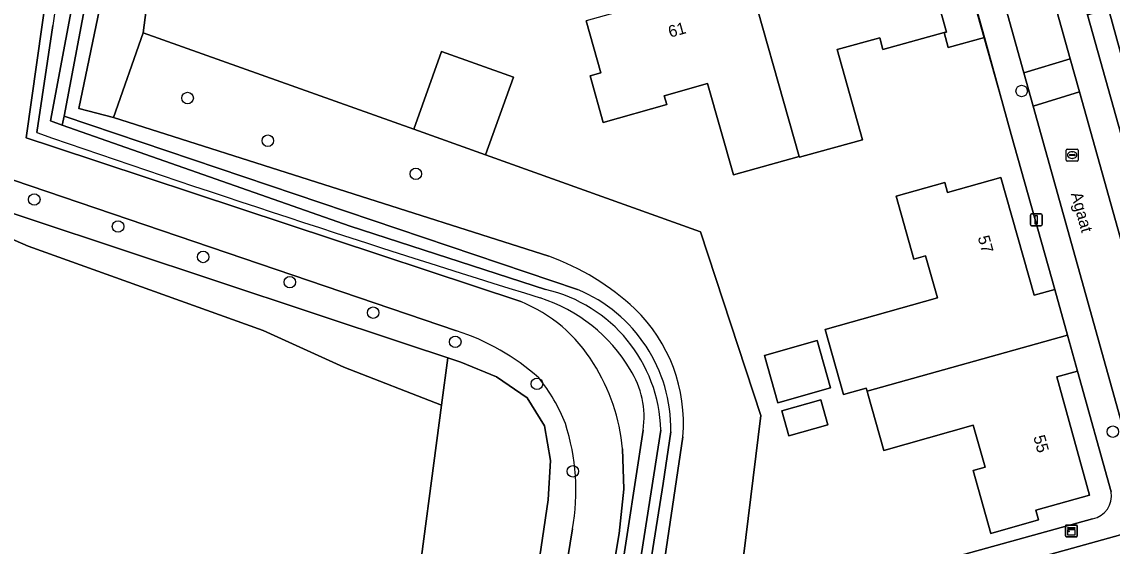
# Model space of a CAD drawing. Extents: x 159626 to 160723, y 388173 to 389416.
# Drawn here: x 159782.2 to 159874.7, y 388368.3 to 388412.8 of the extents above; entities that cross this region are included whole.
import ezdxf

# ---------------------------------------------------------------- set-up
doc = ezdxf.new("R2010")
doc.units = 0
for name, color, linetype in [('IMGEO_Boom', 7, 'Continuous'), ('IMGEO_Bouwland', 7, 'Continuous'), ('IMGEO_Erf', 7, 'Continuous'), ('IMGEO_Grasland_agrarisch', 7, 'Continuous'), ('IMGEO_Grasland_overig', 7, 'Continuous'), ('IMGEO_Groenvoorziening', 7, 'Continuous'), ('IMGEO_Hek', 7, 'Continuous'), ('IMGEO_Kast', 7, 'Continuous'), ('IMGEO_Kolk', 7, 'Continuous'), ('IMGEO_Lichtmast', 7, 'Continuous'), ('IMGEO_Loofbos', 7, 'Continuous'), ('IMGEO_Muur', 7, 'Continuous'), ('IMGEO_Oever', 7, 'Continuous'), ('IMGEO_Openbare_ruimte_label', 7, 'Continuous'), ('IMGEO_Pand', 7, 'Continuous'), ('IMGEO_Pand_nummerreeks', 7, 'Continuous'), ('IMGEO_Rijbaan_lokaal_onverhard', 7, 'Continuous'), ('IMGEO_Rijbaan_lokaal_open', 7, 'Continuous'), ('IMGEO_Voetpad_open', 7, 'Continuous'), ('IMGEO_Waterloop', 7, 'Continuous')]:
    doc.layers.add(name, color=color, linetype=linetype)

msp = doc.modelspace()

# ---------------------------------------------------------------- linework, layer by layer
at = {"layer": 'IMGEO_Boom'}
for centre in [(159867.052, 388406.95), (159796.244, 388406.353), (159803.051, 388402.727), (159815.619, 388399.912), (159783.226, 388397.735), (159790.34, 388395.438), (159797.566, 388392.858), (159804.93, 388390.711), (159811.993, 388388.121), (159818.968, 388385.646), (159825.904, 388382.077), (159874.792, 388378.012), (159828.955, 388374.646)]:
    msp.add_circle(centre, 0.489, dxfattribs=at)
at = {"layer": 'IMGEO_Bouwland'}
msp.add_lwpolyline([(159817.805, 388380.266), (159809.515, 388383.49), (159802.654, 388386.599), (159782.714, 388393.782), (159773.066, 388397.962), (159764.382, 388402.519), (159759.773, 388404.073), (159756.556, 388403.966), (159753.126, 388400.643), (159743.638, 388389.761), (159730.667, 388375.611), (159726.7, 388366.927), (159755.324, 388337.875), (159758.218, 388336.91), (159761.756, 388337.982), (159783.84, 388356.314), (159807.897, 388340.56), (159815.115, 388340.78), (159815.459, 388362.487)], close=True, dxfattribs=at)
at = {"layer": 'IMGEO_Erf'}
for points in [[(159793.923, 388423.023), (159792.464, 388411.905), (159815.456, 388403.719), (159817.788, 388410.298), (159823.907, 388408.128), (159821.548, 388401.54), (159839.802, 388394.99), (159844.918, 388379.382), (159842.558, 388360.271)], [(159877.172, 388403.93), (159874.414, 388413.918), (159872.648, 388413.43), (159879.649, 388388.378)], [(159859.899, 388389.377), (159858.891, 388392.956), (159857.889, 388392.674), (159856.388, 388398.014), (159860.525, 388399.176), (159860.76, 388398.339), (159865.292, 388399.612), (159868.101, 388389.618), (159869.862, 388390.097), (159866.166, 388403.253), (159863.885, 388411.505), (159860.815, 388410.657), (159860.47, 388411.907), (159855.281, 388410.472), (159855.003, 388411.473), (159851.404, 388410.478), (159853.528, 388402.794), (159848.709, 388401.462), (159848.191, 388401.319), (159848.169, 388401.396), (159842.588, 388399.819), (159840.393, 388407.588), (159836.707, 388406.547), (159836.918, 388405.801), (159831.526, 388404.288), (159830.419, 388408.236), (159831.334, 388408.492), (159830.091, 388412.921)], [(159874.651, 388372.898), (159871.789, 388383.149), (159870.028, 388382.67), (159872.805, 388372.628), (159868.254, 388371.348), (159868.489, 388370.511), (159864.446, 388369.374), (159862.944, 388374.714), (159863.945, 388374.994), (159862.941, 388378.564), (159855.339, 388376.426), (159853.985, 388381.24), (159853.925, 388381.454), (159853.856, 388381.698), (159851.931, 388381.157), (159850.373, 388386.699), (159859.899, 388389.377)], [(159860.895, 388367.226), (159873.074, 388370.622)]]:
    msp.add_lwpolyline(points, dxfattribs=at)
for points in [[(159850.83, 388381.73), (159846.354, 388380.471), (159845.223, 388384.493), (159849.699, 388385.752)], [(159850.001, 388380.706), (159850.598, 388378.584), (159847.289, 388377.654), (159846.692, 388379.776)]]:
    msp.add_lwpolyline(points, close=True, dxfattribs=at)
msp.add_arc((159872.707, 388372.56), 1.973, 280.7115, 9.8537, dxfattribs=at)
at = {"layer": 'IMGEO_Grasland_agrarisch'}
msp.add_lwpolyline([(159773.066, 388397.962), (159782.714, 388393.782), (159802.654, 388386.599), (159809.515, 388383.49), (159817.805, 388380.266), (159818.335, 388384.285), (159814.819, 388385.452), (159774.766, 388398.746)], dxfattribs=at)
at = {"layer": 'IMGEO_Grasland_overig'}
for points in [[(159819.062, 388386.574), (159778.697, 388400.322), (159780.026, 388408.959), (159772.692, 388411.435), (159712.6, 388433.494), (159711.227, 388433.998), (159709.845, 388434.552), (159709.699, 388434.611), (159709.699, 388434.611), (159709.654, 388434.277)], [(159774.766, 388398.746), (159814.819, 388385.452), (159818.335, 388384.285), (159819.43, 388383.922), (159822.466, 388382.684), (159825.074, 388380.889), (159826.546, 388378.509), (159827.048, 388375.565), (159826.869, 388372.226), (159821.579, 388336.6), (159819.705, 388323.977), (159819.468, 388317.319), (159819.928, 388310.672), (159821.081, 388304.11), (159821.62, 388301.941), (159823.95, 388293.09), (159834.227, 388258.789), (159836.361, 388251.667), (159836.863, 388248.526), (159839.11, 388249.163), (159838.856, 388250), (159829.454, 388280.953), (159823.136, 388303.622), (159821.835, 388311.631)], [(159821.649, 388321.873), (159822.309, 388327.839), (159824.763, 388344.229), (159828.92, 388369.75)]]:
    msp.add_lwpolyline(points, dxfattribs=at)
for centre, radius, start, end in [((159813.261, 388368.287), 19.185, 48.16815, 72.39856), ((159814.618, 388373.318), 14.719, 21.47686, 39.00475), ((159810.809, 388373.026), 18.405, 349.74792, 17.98042)]:
    msp.add_arc(centre, radius, start, end, dxfattribs=at)
at = {"layer": 'IMGEO_Groenvoorziening'}
for points in [[(159789.039, 388415.299), (159787.007, 388405.479), (159789.962, 388404.704), (159792.464, 388411.905), (159793.923, 388423.023), (159794.66, 388426.63), (159797.51, 388433.94), (159801.04, 388441.03), (159803.03, 388444.48), (159805.65, 388447.79)], [(159785.289, 388415.704), (159784.358, 388415.796), (159782.536, 388402.976), (159784.85, 388402.209), (159824.533, 388389.058)], [(159783.45, 388403.414), (159784.81, 388412.513)], [(159792.464, 388411.905), (159789.962, 388404.704), (159826.902, 388392.927)], [(159838.293, 388377.588), (159835.806, 388360.778), (159835.595, 388359.137), (159835.886, 388359.096), (159840.716, 388358.416), (159841.636, 388358.287), (159842.338, 388358.488), (159842.558, 388360.271), (159844.918, 388379.382), (159839.802, 388394.99), (159821.548, 388401.54), (159815.456, 388403.719), (159792.464, 388411.905)], [(159826.934, 388324.984), (159831.708, 388356.499), (159833.119, 388356.327), (159834.937, 388356.106), (159835.259, 388357.683), (159833.406, 388357.956), (159831.609, 388358.221), (159831.802, 388359.676), (159833.662, 388359.412), (159835.595, 388359.137), (159835.806, 388360.778), (159834.707, 388360.286), (159833.871, 388360.283), (159833.12, 388360.447), (159832.323, 388361.139), (159834.916, 388378.154)], [(159833.165, 388376.561), (159833.269, 388373.12), (159832.879, 388369.357), (159828.887, 388345.788), (159825.623, 388322.828)]]:
    msp.add_lwpolyline(points, dxfattribs=at)
for centre, radius, start, end in [((159853.992, 388403.76), 69.734, 170.13737, 172.78881), ((160231.839, 389696.589), 1368.705, 250.876757, 252.760017), ((159819.419, 388372.505), 21.75, 47.10531, 69.87551), ((159819.723, 388377.168), 12.826, 31.19454, 67.97605), ((159821.916, 388376.188), 13.864, 30.85824, 72.04599), ((159824.856, 388378.737), 13.486, 355.11348, 46.00671), ((159816.935, 388375.077), 16.298, 5.22309, 32.4038), ((159827.451, 388379.251), 7.545, 351.64377, 32.4499)]:
    msp.add_arc(centre, radius, start, end, dxfattribs=at)
at = {"layer": 'IMGEO_Hek'}
for points in [[(159814.819, 388385.452), (159774.766, 388398.746), (159775.007, 388400.272), (159776.435, 388405.923)], [(159821.579, 388336.6), (159826.869, 388372.226), (159827.048, 388375.565), (159826.546, 388378.509), (159825.074, 388380.889), (159822.466, 388382.684), (159819.43, 388383.922), (159814.819, 388385.452)]]:
    msp.add_lwpolyline(points, dxfattribs=at)
at = {"layer": 'IMGEO_Kast'}
for p, q in [((159870.778, 388369.16), (159870.778, 388370.001)), ((159870.778, 388370.001), (159870.778, 388369.16)), ((159870.853, 388370.085), (159871.694, 388370.085)), ((159871.694, 388370.085), (159870.853, 388370.085)), ((159871.778, 388370.01), (159871.778, 388369.169)), ((159871.778, 388369.169), (159871.778, 388370.01)), ((159871.703, 388369.085), (159870.862, 388369.085)), ((159870.862, 388369.085), (159871.703, 388369.085))]:
    msp.add_line(p, q, dxfattribs=at)
for points in [[(159870.973, 388369.875), (159871.573, 388369.875), (159871.573, 388369.79), (159870.973, 388369.79), (159870.973, 388369.875)], [(159870.973, 388369.7), (159871.573, 388369.7), (159871.573, 388369.211), (159870.973, 388369.211), (159870.973, 388369.7)]]:
    msp.add_lwpolyline(points, dxfattribs=at)
msp.add_circle((159871.057, 388369.549), 0.0377, dxfattribs=at)
for centre, start, end in [((159870.856, 388370.007), 92.4484, 184.28452), ((159870.856, 388370.007), 92.4484, 184.28452), ((159871.7, 388370.007), 2.4484, 94.28452), ((159871.7, 388370.007), 2.4484, 94.28452), ((159870.856, 388369.163), 182.4484, 274.28452), ((159870.856, 388369.163), 182.4484, 274.28452), ((159871.7, 388369.163), 272.4484, 4.28452), ((159871.7, 388369.163), 272.4484, 4.28452)]:
    msp.add_arc(centre, 0.0779, start, end, dxfattribs=at)
at = {"layer": 'IMGEO_Kolk'}
for p, q in [((159870.845, 388401.079), (159870.845, 388401.931)), ((159870.92, 388402.005), (159871.772, 388402.005)), ((159871.104, 388401.499), (159871.104, 388401.511)), ((159871.542, 388401.462), (159871.144, 388401.462)), ((159871.147, 388401.548), (159871.545, 388401.548)), ((159871.333, 388401.785), (159871.358, 388401.785)), ((159871.588, 388401.511), (159871.588, 388401.499)), ((159871.846, 388401.931), (159871.846, 388401.079)), ((159871.772, 388401.005), (159870.92, 388401.005)), ((159871.356, 388401.225), (159871.331, 388401.225))]:
    msp.add_line(p, q, dxfattribs=at)
for points in [[(159870.845, 388401.079), (159870.845, 388401.931)], [(159870.92, 388402.005), (159871.772, 388402.005)], [(159871.846, 388401.931), (159871.846, 388401.079)], [(159871.772, 388401.005), (159870.92, 388401.005)]]:
    msp.add_lwpolyline(points, dxfattribs=at)
for centre, radius, start, end in [((159870.922, 388401.929), 0.0765, 91.55205, 178.44795), ((159870.922, 388401.929), 0.0765, 91.55205, 178.44795), ((159871.144, 388401.508), 0.0403, 85.87752, 175.75265), ((159871.141, 388401.498), 0.0366, 178.93798, 274.71019), ((159871.545, 388401.505), 0.043, 264.86636, 352.45326), ((159871.549, 388401.51), 0.0386, 1.73085, 96.63898), ((159871.77, 388401.929), 0.0765, 1.55205, 88.44795), ((159871.77, 388401.929), 0.0765, 1.55205, 88.44795), ((159870.922, 388401.081), 0.0765, 181.55205, 268.44795), ((159870.922, 388401.081), 0.0765, 181.55205, 268.44795), ((159871.77, 388401.081), 0.0765, 271.55205, 358.44795), ((159871.77, 388401.081), 0.0765, 271.55205, 358.44795)]:
    msp.add_arc(centre, radius, start, end, dxfattribs=at)
for centre, major_axis, ratio, start_param, end_param in [((159871.332, 388401.505), (-0.387, 0.002), 0.722429, 4.712389, 7.853982), ((159871.357, 388401.505), (-0.39, 0.002), 0.717154, 1.570796, 4.712389)]:
    msp.add_ellipse(centre, major_axis=major_axis, ratio=ratio, start_param=start_param, end_param=end_param, dxfattribs=at)
at = {"layer": 'IMGEO_Lichtmast'}
for p, q in [((159867.793, 388395.61), (159867.793, 388396.41)), ((159867.793, 388396.41), (159867.793, 388395.61)), ((159867.893, 388396.51), (159868.683, 388396.51)), ((159868.683, 388396.51), (159867.893, 388396.51)), ((159868.783, 388396.41), (159868.783, 388395.61)), ((159868.783, 388395.61), (159868.783, 388396.41)), ((159868.683, 388395.51), (159867.893, 388395.51)), ((159867.893, 388395.51), (159868.683, 388395.51))]:
    msp.add_line(p, q, dxfattribs=at)
msp.add_lwpolyline([(159868.213, 388396.385), (159868.363, 388396.385), (159868.363, 388395.635), (159868.213, 388395.635), (159868.213, 388396.385)], dxfattribs=at)
for centre, start, end in [((159867.893, 388396.41), 90, 180), ((159867.893, 388396.41), 90, 180), ((159868.683, 388396.41), 0, 90), ((159868.683, 388396.41), 360, 90), ((159867.893, 388395.61), 180, 270), ((159867.893, 388395.61), 180, 270), ((159868.683, 388395.61), 270, 0), ((159868.683, 388395.61), 270, 0)]:
    msp.add_arc(centre, 0.1, start, end, dxfattribs=at)
at = {"layer": 'IMGEO_Loofbos'}
msp.add_lwpolyline([(159819.928, 388310.672), (159819.468, 388317.319), (159819.705, 388323.977), (159821.579, 388336.6), (159826.869, 388372.226), (159827.048, 388375.565), (159826.546, 388378.509), (159825.074, 388380.889), (159822.466, 388382.684), (159819.43, 388383.922), (159818.335, 388384.285), (159817.805, 388380.266), (159815.459, 388362.487), (159815.115, 388340.78), (159812.356, 388325.976), (159811.365, 388316.684), (159815.773, 388293.855)], dxfattribs=at)
at = {"layer": 'IMGEO_Muur'}
msp.add_lwpolyline([(159863.029, 388414.418), (159866.166, 388403.253)], dxfattribs=at)
at = {"layer": 'IMGEO_Oever'}
for points in [[(159826.641, 388390.087), (159810.05, 388395.467), (159785.61, 388404.058), (159784.608, 388404.41), (159787.196, 388418.321), (159790.789, 388432.346)], [(159791.672, 388432.284), (159788.263, 388418.034), (159785.768, 388404.81), (159829.352, 388390.087)], [(159826.902, 388392.927), (159789.962, 388404.704), (159787.007, 388405.479), (159789.039, 388415.299)], [(159784.81, 388412.513), (159783.45, 388403.414)], [(159834.916, 388378.154), (159832.323, 388361.139), (159833.12, 388360.447), (159833.871, 388360.283), (159834.707, 388360.286), (159835.806, 388360.778), (159838.293, 388377.588)], [(159837.278, 388378.013), (159836.621, 388373.619), (159834.656, 388361.336), (159833.804, 388361.509), (159836.415, 388378.137)]]:
    msp.add_lwpolyline(points, dxfattribs=at)
for centre, radius, start, end in [((159853.992, 388403.76), 69.734, 170.13737, 172.78881), ((160231.839, 389696.589), 1368.705, 250.876757, 252.760017), ((159819.419, 388372.505), 21.75, 47.10531, 69.87551), ((159823.812, 388377.801), 12.608, 1.52742, 77.03259), ((159824.394, 388378.194), 12.885, 359.19512, 67.37082), ((159821.916, 388376.188), 13.864, 30.85824, 72.04599), ((159824.856, 388378.737), 13.486, 355.11348, 46.00671), ((159827.451, 388379.251), 7.545, 351.64377, 32.4499)]:
    msp.add_arc(centre, radius, start, end, dxfattribs=at)
at = {"layer": 'IMGEO_Pand'}
for points in [[(159882.346, 388414.14), (159886.637, 388415.343), (159887.459, 388415.574), (159889.712, 388416.205), (159888.346, 388421.079), (159885.289, 388420.222), (159871.81, 388416.443), (159872.648, 388413.43), (159874.414, 388413.918), (159877.172, 388403.93), (159881.695, 388405.179), (159881.923, 388404.352), (159886.051, 388405.492), (159884.622, 388410.664), (159883.414, 388410.33)], [(159855.003, 388411.473), (159855.281, 388410.472), (159860.47, 388411.907), (159860.669, 388411.962), (159859.514, 388416.145), (159858.677, 388415.914), (159858.215, 388417.585), (159857.414, 388420.486), (159847.3, 388417.69), (159846.806, 388419.48), (159843.335, 388418.506), (159848.169, 388401.396), (159848.191, 388401.319), (159848.709, 388401.462), (159853.528, 388402.794), (159851.404, 388410.478)], [(159843.335, 388418.506), (159839.667, 388417.477), (159840.153, 388415.744), (159830.091, 388412.921), (159831.334, 388408.492), (159830.419, 388408.236), (159831.526, 388404.288), (159836.918, 388405.801), (159836.707, 388406.547), (159840.393, 388407.588), (159842.588, 388399.819), (159848.169, 388401.396)], [(159861.857, 388418.591), (159858.215, 388417.585), (159858.677, 388415.914), (159859.514, 388416.145), (159860.669, 388411.962), (159860.47, 388411.907), (159860.815, 388410.657), (159863.885, 388411.505), (159861.923, 388418.609)], [(159815.456, 388403.719), (159821.548, 388401.54), (159823.907, 388408.128), (159817.788, 388410.298)], [(159853.925, 388381.454), (159870.943, 388386.198), (159869.862, 388390.097), (159868.101, 388389.618), (159865.292, 388399.612), (159860.76, 388398.339), (159860.525, 388399.176), (159856.388, 388398.014), (159857.889, 388392.674), (159858.891, 388392.956), (159859.899, 388389.377), (159850.373, 388386.699), (159851.931, 388381.157), (159853.856, 388381.698)], [(159850.83, 388381.73), (159849.699, 388385.752), (159845.223, 388384.493), (159846.354, 388380.471)], [(159853.925, 388381.454), (159853.985, 388381.24), (159855.339, 388376.426), (159862.941, 388378.564), (159863.945, 388374.994), (159862.944, 388374.714), (159864.446, 388369.374), (159868.489, 388370.511), (159868.254, 388371.348), (159872.805, 388372.628), (159870.028, 388382.67), (159871.789, 388383.149), (159870.943, 388386.198)], [(159846.692, 388379.776), (159847.289, 388377.654), (159850.598, 388378.584), (159850.001, 388380.706)]]:
    msp.add_lwpolyline(points, close=True, dxfattribs=at)
at = {"layer": 'IMGEO_Rijbaan_lokaal_onverhard'}
for points in [[(159824.533, 388389.058), (159784.85, 388402.209), (159782.536, 388402.976), (159784.358, 388415.796), (159785.676, 388426.481), (159787.671, 388434.224), (159789.718, 388439.781), (159791.616, 388444.055), (159795.462, 388449.706), (159802.457, 388457.03), (159808.466, 388462.866), (159810.017, 388461.905), (159811.319, 388462.715), (159810.384, 388464.494), (159813.657, 388467.09), (159822.801, 388476.879)], [(159709.699, 388434.611), (159709.699, 388434.611), (159709.845, 388434.552), (159711.227, 388433.998), (159712.6, 388433.494), (159772.692, 388411.435), (159780.026, 388408.959), (159778.697, 388400.322), (159819.062, 388386.574)], [(159825.623, 388322.828), (159828.887, 388345.788), (159832.879, 388369.357), (159833.269, 388373.12), (159833.165, 388376.561)], [(159828.92, 388369.75), (159824.763, 388344.229), (159822.309, 388327.839), (159821.649, 388321.873)]]:
    msp.add_lwpolyline(points, dxfattribs=at)
for centre, radius, start, end in [((159819.723, 388377.168), 12.826, 31.19454, 67.97605), ((159813.261, 388368.287), 19.185, 48.16815, 72.39856), ((159816.935, 388375.077), 16.298, 5.22309, 32.4038), ((159814.618, 388373.318), 14.719, 21.47686, 39.00475), ((159810.809, 388373.026), 18.405, 349.74792, 17.98042)]:
    msp.add_arc(centre, radius, start, end, dxfattribs=at)
at = {"layer": 'IMGEO_Rijbaan_lokaal_open'}
for points in [[(159871.183, 388409.697), (159858.976, 388453.345), (159890.351, 388462.109), (159889.278, 388465.962), (159854.007, 388456.02), (159867.243, 388408.503)], [(159868.033, 388405.666), (159871.974, 388406.867), (159871.183, 388409.697), (159867.243, 388408.503)]]:
    msp.add_lwpolyline(points, close=True, dxfattribs=at)
msp.add_lwpolyline([(159886.13, 388299.399), (159880.05, 388321.131), (159878.62, 388326.151), (159877.583, 388329.947), (159868.371, 388363.142), (159883.064, 388367.211), (159871.974, 388406.867), (159868.033, 388405.666), (159877.981, 388369.955), (159863.419, 388365.912), (159864.8, 388360.991), (159882.996, 388295.92)], dxfattribs=at)
at = {"layer": 'IMGEO_Voetpad_open'}
for points in [[(159877.981, 388369.955), (159868.033, 388405.666), (159867.243, 388408.503), (159854.007, 388456.02), (159889.278, 388465.962)], [(159890.763, 388466.088), (159889.278, 388465.962), (159890.351, 388462.109), (159858.976, 388453.345), (159871.183, 388409.697), (159871.974, 388406.867), (159883.064, 388367.211), (159868.371, 388363.142), (159877.583, 388329.947), (159898.714, 388335.876), (159901.439, 388336.64), (159939.056, 388347.194), (159938.495, 388349.196), (159935.001, 388348.184)], [(159877.039, 388464.539), (159873.439, 388463.52), (159870.121, 388462.581), (159850.882, 388457.196), (159852.499, 388451.444), (159856.782, 388436.748), (159858.925, 388429.04), (159860.545, 388423.261), (159861.857, 388418.591), (159861.923, 388418.609), (159863.885, 388411.505), (159866.166, 388403.253), (159869.862, 388390.097), (159870.943, 388386.198), (159871.789, 388383.149), (159874.651, 388372.898)], [(159872.396, 388362.2), (159916.97, 388374.672), (159922.592, 388376.25), (159928.443, 388377.878), (159927.612, 388380.783), (159906.895, 388374.924), (159895.473, 388371.693), (159891.335, 388370.601), (159885.125, 388368.905), (159881.588, 388381.462), (159880.723, 388384.547), (159879.649, 388388.378), (159872.648, 388413.43), (159871.81, 388416.443), (159870.719, 388420.363), (159863.708, 388445.396), (159862.717, 388449.025), (159862.457, 388449.987)], [(159873.074, 388370.622), (159860.895, 388367.226), (159861.364, 388365.632), (159861.887, 388364.092), (159862.302, 388362.646), (159862.784, 388360.92), (159881.089, 388295.408), (159882.996, 388295.92), (159864.8, 388360.991), (159863.419, 388365.912), (159877.981, 388369.955)]]:
    msp.add_lwpolyline(points, dxfattribs=at)
msp.add_arc((159872.707, 388372.56), 1.973, 280.7115, 9.8537, dxfattribs=at)
at = {"layer": 'IMGEO_Waterloop'}
for points in [[(159790.789, 388432.346), (159787.196, 388418.321), (159784.608, 388404.41), (159785.61, 388404.058)], [(159785.61, 388404.058), (159785.768, 388404.81), (159788.263, 388418.034), (159791.672, 388432.284)], [(159785.768, 388404.81), (159785.61, 388404.058), (159810.05, 388395.467), (159826.641, 388390.087)], [(159829.352, 388390.087), (159785.768, 388404.81)], [(159836.415, 388378.137), (159833.804, 388361.509), (159834.656, 388361.336), (159836.621, 388373.619), (159837.278, 388378.013)]]:
    msp.add_lwpolyline(points, dxfattribs=at)
for centre, radius, start, end in [((159823.812, 388377.801), 12.608, 1.52742, 77.03259), ((159824.394, 388378.194), 12.885, 359.19512, 67.37082)]:
    msp.add_arc(centre, radius, start, end, dxfattribs=at)

# ---------------------------------------------------------------- texts
at = {"layer": 'IMGEO_Openbare_ruimte_label'}
msp.add_text('Agaat', height=1, rotation=285.55172, dxfattribs=at).set_placement((159871.216, 388398.218))
at = {"layer": 'IMGEO_Pand_nummerreeks'}
for s, rotation, p in [('61', 15.50618, (159837.207, 388411.477)), ('57', 285.69901, (159863.315, 388394.523)), ('55', 285.45817, (159868.035, 388377.571))]:
    msp.add_text(s, height=1, rotation=rotation, dxfattribs=at).set_placement(p)

doc.saveas('drawing.dxf')
